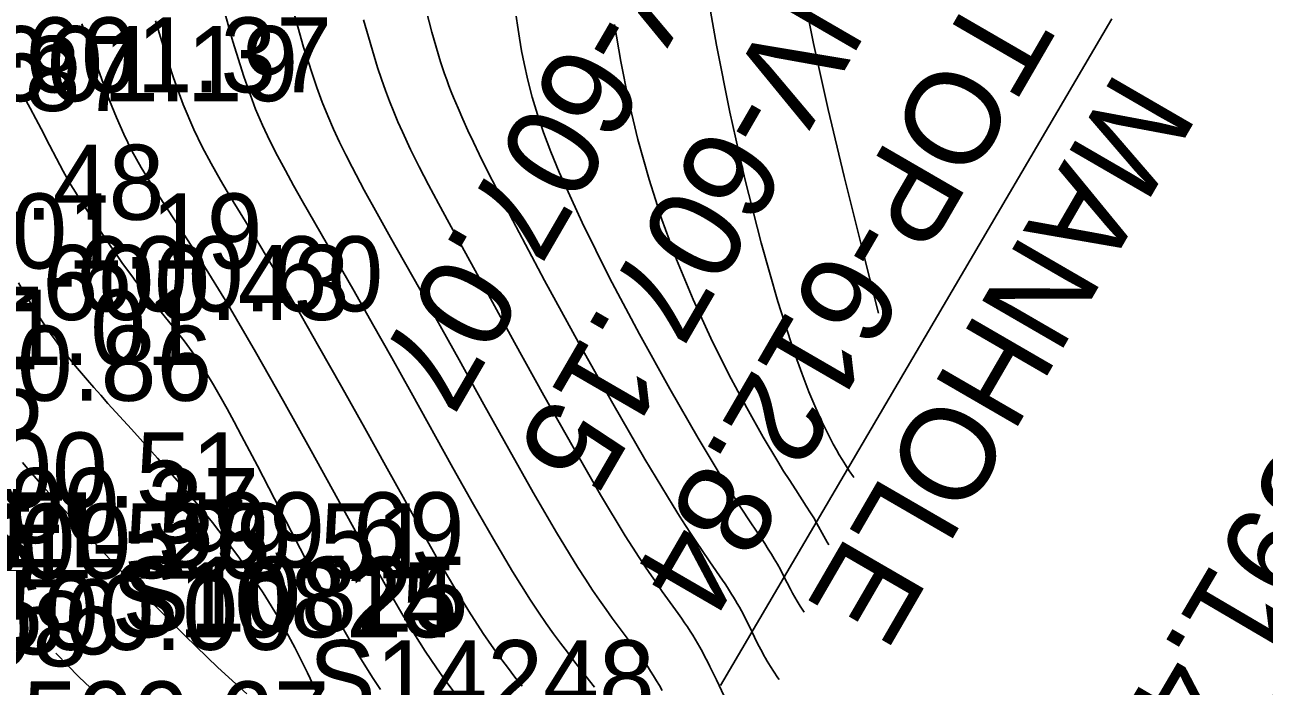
# Model space of a CAD drawing. Extents: x 1729869 to 1735532, y 648588 to 653771.
# Drawn here: x 1730574.8 to 1730640.8, y 652794.8 to 652830.1 of the extents above; entities that cross this region are included whole.
import ezdxf

# ---------------------------------------------------------------- set-up
doc = ezdxf.new("R2010")
doc.units = 0
for name, color, linetype in [('SURVEY - CONTOURS - Index with Text', 7, 'Continuous'), ('SURVEY - CONTOURS - Intermediate with optional Text', 7, 'Continuous'), ('SURVEY - DRAINAGE - Storm Sewer Text', 7, 'Continuous'), ('SURVEY - DTM - Breaklines - Points - Elevations', 7, 'Continuous'), ('SURVEY - DTM - Breaklines - Points - Numbers', 7, 'Continuous'), ('SURVEY - TRANSPORTATION - Features - Points - Elevations', 7, 'Continuous'), ('SURVEY - TRANSPORTATION - Features - Points - Numbers', 7, 'Continuous'), ('SURVEY - TRANSPORTATION - Roads - Points - Elevations', 7, 'Continuous'), ('SURVEY - UTILITIES - Cable (Underground) - Points - Elevations', 7, 'Continuous'), ('SURVEY - UTILITIES - Electric (Lighting) - Points - Numbers', 7, 'Continuous'), ('SURVEY - UTILITIES - Sanitary Sewer with Text', 7, 'Continuous')]:
    doc.layers.add(name, color=color, linetype=linetype)

msp = doc.modelspace()

# ---------------------------------------------------------------- linework, layer by layer
at = {"layer": 'SURVEY - CONTOURS - Index with Text'}
for points in [[(1730600.932, 652830.76), (1730601.032, 652830.039), (1730601.139, 652829.343), (1730601.255, 652828.665), (1730601.385, 652827.996), (1730601.585, 652827.104), (1730601.821, 652826.202), (1730602.1, 652825.276), (1730602.427, 652824.312), (1730602.81, 652823.294), (1730603.255, 652822.21), (1730604.481, 652819.514), (1730605.944, 652816.578), (1730607.534, 652813.571), (1730609.144, 652810.662), (1730610.667, 652808.02), (1730611.994, 652805.814), (1730612.267, 652805.375), (1730612.524, 652804.968), (1730612.765, 652804.591), (1730612.99, 652804.243), (1730613.396, 652803.626), (1730614.207, 652802.41), (1730614.399, 652802.114), (1730614.569, 652801.844), (1730614.721, 652801.594), (1730614.889, 652801.303), (1730615.041, 652801.026), (1730615.236, 652800.653), (1730615.578, 652799.986), (1730615.697, 652799.761), (1730615.814, 652799.55), (1730615.935, 652799.343), (1730616.099, 652799.073), (1730616.305, 652798.746)], [(1730581.743, 652830.265), (1730582.22, 652828.712), (1730582.705, 652827.228), (1730583.22, 652825.814), (1730583.783, 652824.473), (1730584.226, 652823.557), (1730584.702, 652822.663), (1730585.21, 652821.774), (1730585.747, 652820.875), (1730586.906, 652818.978), (1730588.031, 652817.095), (1730589.214, 652815.065), (1730590.432, 652812.935), (1730591.665, 652810.751), (1730592.89, 652808.559), (1730594.085, 652806.407), (1730595.022, 652804.717), (1730595.925, 652803.097), (1730596.795, 652801.562), (1730597.632, 652800.126), (1730598.436, 652798.804), (1730599.209, 652797.608), (1730599.648, 652796.968), (1730600.077, 652796.373), (1730600.493, 652795.816), (1730600.898, 652795.294), (1730601.29, 652794.8)], [(1730576.431, 652796.569), (1730576.459, 652796.539), (1730577.055, 652795.921), (1730577.66, 652795.313), (1730578.277, 652794.718)]]:
    msp.add_lwpolyline(points, dxfattribs=at)
at = {"layer": 'SURVEY - CONTOURS - Intermediate with optional Text'}
for points in [[(1730611.043, 652832.418), (1730611.631, 652828.967), (1730612.346, 652825.397), (1730613.153, 652821.842), (1730614.018, 652818.437), (1730614.904, 652815.315), (1730615.776, 652812.612), (1730616.18, 652811.496), (1730616.568, 652810.504), (1730616.935, 652809.634), (1730617.277, 652808.88), (1730617.587, 652808.241), (1730617.862, 652807.711), (1730618.032, 652807.399), (1730618.183, 652807.136), (1730618.336, 652806.882), (1730618.512, 652806.6), (1730618.715, 652806.292), (1730618.933, 652805.974), (1730618.963, 652805.931)], [(1730616.141, 652832.458), (1730616.813, 652829.058), (1730617.589, 652825.555), (1730618.443, 652821.975), (1730619.349, 652818.344), (1730620.281, 652814.687)], [(1730585.314, 652831.147), (1730585.864, 652829.168), (1730586.445, 652827.3), (1730587.079, 652825.568), (1730587.444, 652824.71), (1730587.83, 652823.885), (1730588.236, 652823.082), (1730588.661, 652822.289), (1730589.104, 652821.493), (1730589.565, 652820.681), (1730592.32, 652815.863), (1730593.314, 652814.117), (1730594.333, 652812.315), (1730595.37, 652810.466), (1730597.595, 652806.451), (1730598.689, 652804.495), (1730599.75, 652802.636), (1730600.765, 652800.92), (1730601.719, 652799.395), (1730602.146, 652798.752), (1730602.556, 652798.156), (1730602.95, 652797.605), (1730603.328, 652797.092), (1730603.69, 652796.614), (1730604.036, 652796.165), (1730604.873, 652795.089), (1730605.129, 652794.754)], [(1730588.978, 652831.225), (1730589.634, 652828.862), (1730590.332, 652826.717), (1730590.624, 652825.942), (1730590.925, 652825.205), (1730591.235, 652824.498), (1730591.556, 652823.812), (1730591.886, 652823.138), (1730592.228, 652822.469), (1730592.87, 652821.253), (1730593.55, 652820.009), (1730594.269, 652818.723), (1730595.827, 652815.965), (1730596.67, 652814.466), (1730597.931, 652812.196), (1730599.242, 652809.821), (1730600.567, 652807.434), (1730601.867, 652805.129), (1730603.105, 652802.999), (1730604.243, 652801.138), (1730604.651, 652800.504), (1730605.039, 652799.921), (1730605.407, 652799.383), (1730605.756, 652798.888), (1730606.086, 652798.43), (1730606.399, 652798.005), (1730607.14, 652797.012), (1730607.362, 652796.711), (1730607.574, 652796.42), (1730607.775, 652796.135), (1730607.955, 652795.873), (1730608.126, 652795.613), (1730608.29, 652795.354), (1730608.448, 652795.096), (1730608.6, 652794.838), (1730608.747, 652794.578)], [(1730596.042, 652831.322), (1730596.461, 652829.664), (1730596.933, 652828.087), (1730597.041, 652827.764), (1730597.151, 652827.445), (1730597.265, 652827.128), (1730597.382, 652826.812), (1730597.504, 652826.497), (1730597.629, 652826.182), (1730597.867, 652825.609), (1730598.121, 652825.026), (1730598.392, 652824.427), (1730598.684, 652823.806), (1730598.996, 652823.158), (1730599.332, 652822.477), (1730600.788, 652819.625), (1730602.478, 652816.438), (1730604.29, 652813.122), (1730606.11, 652809.879), (1730607.826, 652806.912), (1730609.326, 652804.425), (1730609.671, 652803.873), (1730609.995, 652803.367), (1730610.297, 652802.902), (1730610.579, 652802.476), (1730610.841, 652802.085), (1730611.283, 652801.438), (1730611.955, 652800.465), (1730612.096, 652800.256), (1730612.22, 652800.069), (1730612.337, 652799.889), (1730612.447, 652799.715), (1730612.552, 652799.545), (1730612.652, 652799.379), (1730612.747, 652799.215), (1730612.86, 652799.017), (1730612.967, 652798.821), (1730613.07, 652798.626), (1730613.17, 652798.434), (1730613.361, 652798.051), (1730613.83, 652797.089), (1730613.997, 652796.759), (1730614.084, 652796.596), (1730614.168, 652796.442), (1730614.253, 652796.291), (1730614.34, 652796.141), (1730614.429, 652795.993), (1730614.519, 652795.847), (1730614.67, 652795.611), (1730614.915, 652795.245), (1730614.976, 652795.154)], [(1730577.821, 652830.106), (1730578.271, 652828.861), (1730578.615, 652827.89), (1730578.953, 652826.946), (1730579.296, 652826.025), (1730579.658, 652825.121), (1730580.05, 652824.231), (1730580.486, 652823.35), (1730580.986, 652822.45), (1730581.54, 652821.537), (1730582.144, 652820.594), (1730583.485, 652818.549), (1730584.214, 652817.412), (1730585.606, 652815.134), (1730587.067, 652812.631), (1730588.556, 652810.004), (1730590.032, 652807.35), (1730592.787, 652802.362), (1730593.523, 652801.044), (1730594.217, 652799.818), (1730594.877, 652798.683), (1730595.509, 652797.635), (1730596.118, 652796.669), (1730596.712, 652795.783), (1730597.163, 652795.152), (1730597.608, 652794.56)], [(1730592.829, 652830.325), (1730593.571, 652827.791), (1730593.782, 652827.161), (1730593.995, 652826.559), (1730594.213, 652825.983), (1730594.435, 652825.427), (1730594.663, 652824.887), (1730594.896, 652824.358), (1730595.333, 652823.419), (1730595.796, 652822.483), (1730596.291, 652821.528), (1730596.821, 652820.536), (1730597.392, 652819.488), (1730599.379, 652815.86), (1730600.88, 652813.123), (1730602.441, 652810.301), (1730603.992, 652807.544), (1730605.462, 652804.999), (1730606.78, 652802.816), (1730607.161, 652802.213), (1730607.52, 652801.659), (1730607.858, 652801.15), (1730608.175, 652800.683), (1730608.472, 652800.254), (1730608.75, 652799.859), (1730609.589, 652798.686), (1730609.769, 652798.431), (1730609.94, 652798.185), (1730610.09, 652797.961), (1730610.233, 652797.742), (1730610.369, 652797.527), (1730610.5, 652797.315), (1730610.625, 652797.104), (1730610.745, 652796.894), (1730610.888, 652796.636), (1730611.026, 652796.378), (1730611.159, 652796.12), (1730611.289, 652795.862), (1730611.415, 652795.605), (1730611.635, 652795.141), (1730612.039, 652794.28)], [(1730606.198, 652830.086), (1730606.532, 652828.098), (1730606.948, 652826.044), (1730607.451, 652823.943), (1730608.043, 652821.814), (1730608.728, 652819.675), (1730609.508, 652817.545), (1730610.393, 652815.413), (1730611.34, 652813.356), (1730612.305, 652811.418), (1730613.247, 652809.646), (1730614.126, 652808.086), (1730614.9, 652806.783), (1730615.217, 652806.269), (1730615.503, 652805.817), (1730615.86, 652805.266), (1730616.424, 652804.407), (1730616.648, 652804.054), (1730616.82, 652803.772), (1730616.986, 652803.484), (1730617.362, 652802.804), (1730617.544, 652802.49), (1730617.634, 652802.339)], [(1730574.738, 652826.202), (1730575.068, 652825.609), (1730575.369, 652825.051), (1730575.646, 652824.524), (1730576.098, 652823.647), (1730576.466, 652822.93), (1730576.643, 652822.591), (1730576.819, 652822.262), (1730576.997, 652821.941), (1730577.233, 652821.533), (1730577.475, 652821.133), (1730577.721, 652820.74), (1730577.971, 652820.352), (1730578.477, 652819.581), (1730579.065, 652818.693), (1730579.36, 652818.252), (1730579.655, 652817.818), (1730579.952, 652817.392), (1730580.25, 652816.978), (1730580.472, 652816.678), (1730580.697, 652816.383), (1730580.925, 652816.091), (1730581.16, 652815.799), (1730581.526, 652815.355), (1730582.035, 652814.747), (1730582.434, 652814.266), (1730582.846, 652813.756), (1730583.268, 652813.213), (1730583.694, 652812.632), (1730584.122, 652812.009), (1730584.476, 652811.457), (1730584.831, 652810.872), (1730585.19, 652810.25), (1730585.558, 652809.592), (1730585.936, 652808.894), (1730586.329, 652808.155), (1730587.171, 652806.544), (1730588.984, 652803.033), (1730589.914, 652801.251), (1730590.83, 652799.53), (1730591.713, 652797.927), (1730592.132, 652797.192), (1730592.541, 652796.498), (1730592.942, 652795.842), (1730593.338, 652795.221), (1730593.731, 652794.632)], [(1730574.434, 652816.305), (1730574.833, 652815.635), (1730575.25, 652814.959), (1730575.683, 652814.286), (1730575.914, 652813.943), (1730576.151, 652813.603), (1730576.395, 652813.262), (1730576.648, 652812.921), (1730576.913, 652812.576), (1730577.19, 652812.226), (1730577.482, 652811.868), (1730577.789, 652811.5), (1730578.115, 652811.12), (1730578.458, 652810.726), (1730578.823, 652810.314), (1730579.209, 652809.883), (1730580.458, 652808.506), (1730581.844, 652806.969), (1730583.302, 652805.301), (1730584.77, 652803.53), (1730586.184, 652801.683), (1730587.483, 652799.789), (1730588.379, 652798.303), (1730589.164, 652796.863), (1730589.838, 652795.523), (1730590.398, 652794.342)], [(1730574.657, 652806.722), (1730575.131, 652806.166), (1730575.644, 652805.578), (1730576.197, 652804.953), (1730577.793, 652803.199), (1730579.578, 652801.297), (1730581.452, 652799.359), (1730583.315, 652797.491), (1730585.068, 652795.804), (1730586.613, 652794.406)]]:
    msp.add_lwpolyline(points, dxfattribs=at)
at = {"layer": 'SURVEY - UTILITIES - Sanitary Sewer with Text'}
msp.add_line((1730632.716, 652830.386), (1730611.857, 652794.845), dxfattribs=at)

# ---------------------------------------------------------------- texts
at = {"layer": 'SURVEY - CONTOURS - Index with Text'}
msp.add_text('600', height=5, rotation=309.85486, dxfattribs=at).set_placement((1730565.009, 652806.002))
at = {"layer": 'SURVEY - DRAINAGE - Storm Sewer Text'}
for s, p in [('INV-591.44', (1730648.674, 652819.522)), ('TOP-594.64', (1730654.386, 652816.656)), ('CATCH BASIN', (1730660.158, 652812.941))]:
    msp.add_text(s, height=5, rotation=239.5578, dxfattribs=at).set_placement(p)
at = {"layer": 'SURVEY - DTM - Breaklines - Points - Elevations'}
for s, p in [('EL-601.37', (1730566.471, 652826.455)), ('EL-600.60', (1730569.194, 652814.788)), ('EL-599.69', (1730573.529, 652801.139))]:
    msp.add_text(s, height=4, dxfattribs=at).set_placement(p)
at = {"layer": 'SURVEY - DTM - Breaklines - Points - Numbers'}
for s, p in [('S10155', (1730557.289, 652808.139)), ('S10815', (1730579.399, 652797.41)), ('S10824', (1730579.399, 652797.41)), ('S10825', (1730579.976, 652797.704)), ('S10156', (1730561.398, 652796.505))]:
    msp.add_text(s, height=4, dxfattribs=at).set_placement(p)
at = {"layer": 'SURVEY - TRANSPORTATION - Features - Points - Elevations'}
for s, p in [('EL-601.19', (1730564.667, 652825.99)), ('EL-600.43', (1730567.396, 652814.324)), ('EL-599.51', (1730571.765, 652800.56))]:
    msp.add_text(s, height=4, dxfattribs=at).set_placement(p)
at = {"layer": 'SURVEY - TRANSPORTATION - Features - Points - Numbers'}
msp.add_text('S13408', height=4, dxfattribs=at).set_placement((1730559.717, 652795.869))
at = {"layer": 'SURVEY - TRANSPORTATION - Roads - Points - Elevations'}
for s, p in [('EL-601.87', (1730556.037, 652825.467)), ('EL-601.48', (1730557.533, 652819.668)), ('EL-601.01', (1730559.528, 652811.935)), ('EL-600.86', (1730560.084, 652810.019)), ('EL-600.51', (1730561.951, 652804.329)), ('EL-600.37', (1730562.573, 652802.432)), ('EL-600.26', (1730563.195, 652800.536)), ('EL-600.00', (1730564.439, 652796.742)), ('EL-599.67', (1730566.331, 652791.06))]:
    msp.add_text(s, height=4, dxfattribs=at).set_placement(p)
at = {"layer": 'SURVEY - UTILITIES - Cable (Underground) - Points - Elevations'}
msp.add_text('EL-601.19', height=4, dxfattribs=at).set_placement((1730562.761, 652817.069))
at = {"layer": 'SURVEY - UTILITIES - Electric (Lighting) - Points - Numbers'}
msp.add_text('S14248', height=4, dxfattribs=at).set_placement((1730589.904, 652793.258))
at = {"layer": 'SURVEY - UTILITIES - Sanitary Sewer with Text'}
for s, p in [('INV-607.07', (1730610.27, 652840.911)), ('INV-607.15', (1730617.84, 652836.521)), ('TOP-612.84', (1730625.411, 652832.131)), ('MANHOLE', (1730632.982, 652827.741))]:
    msp.add_text(s, height=5, rotation=239.89184, dxfattribs=at).set_placement(p)

doc.saveas('drawing.dxf')
